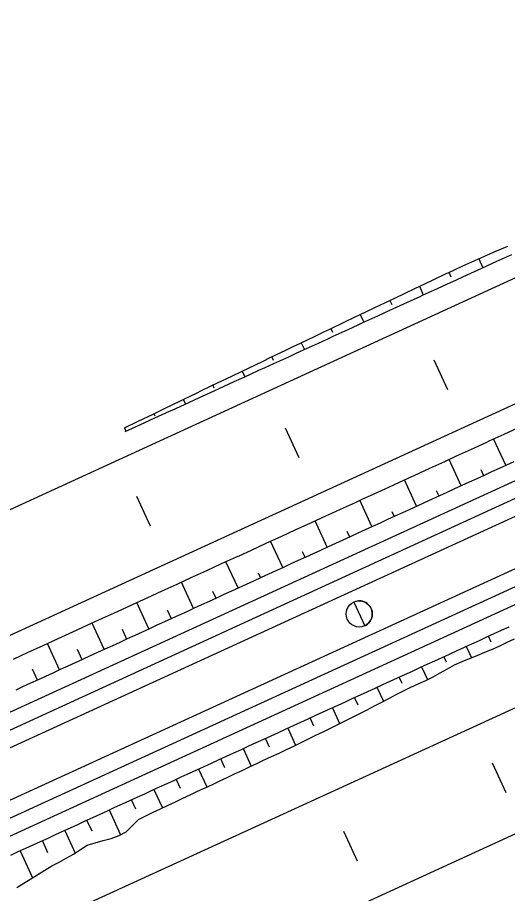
# Model space of a CAD drawing. Extents: x 6503541 to 6503743, y 5888004 to 5888145.
# Drawn here: x 6503611.717 to 6503612.436, y 5888058.691 to 5888059.977 of the extents above; entities that cross this region are included whole.
import ezdxf

# ---------------------------------------------------------------- set-up
doc = ezdxf.new("R2010")
doc.units = 0
doc.layers.add('12', color=7, linetype='Continuous')

msp = doc.modelspace()

# ---------------------------------------------------------------- linework, layer by layer
at = {"layer": '12'}
for p, q in [((6503605.1366, 5888055.919), (6503621.1114, 5888063.2433)), ((6503605.1466, 5888055.8972), (6503621.1214, 5888063.2215)), ((6503605.1756, 5888055.8339), (6503621.1505, 5888063.1582)), ((6503605.1856, 5888055.8121), (6503621.1605, 5888063.1364)), ((6503617.1884, 5888061.5832), (6503611.5845, 5888059.0139)), ((6503617.3575, 5888061.2145), (6503607.3899, 5888056.6445)), ((6503617.4275, 5888061.0618), (6503607.9932, 5888056.7363)), ((6503615.339, 5888060.9201), (6503611.5145, 5888059.1666)), ((6503605.811, 5888056.2546), (6503615.7038, 5888060.7903)), ((6503605.6303, 5888055.9895), (6503615.7728, 5888060.6398)), ((6503612.4335, 5888059.3195), (6503612.4158, 5888059.3581)), ((6503612.3681, 5888059.2895), (6503612.3504, 5888059.3281)), ((6503612.3968, 5888059.3132), (6503612.4008, 5888059.3045)), ((6503612.3026, 5888059.2595), (6503612.2849, 5888059.2981)), ((6503612.3317, 5888059.2825), (6503612.3354, 5888059.2745)), ((6503612.2372, 5888059.2295), (6503612.2195, 5888059.2681)), ((6503612.2665, 5888059.2519), (6503612.2699, 5888059.2445)), ((6503612.1718, 5888059.1994), (6503612.154, 5888059.2381)), ((6503612.2006, 5888059.2228), (6503612.2045, 5888059.2144)), ((6503612.1063, 5888059.1694), (6503612.0886, 5888059.2081)), ((6503612.1351, 5888059.1929), (6503612.139, 5888059.1844)), ((6503612.0409, 5888059.1394), (6503612.0231, 5888059.178)), ((6503612.0704, 5888059.1615), (6503612.0736, 5888059.1544)), ((6503611.9754, 5888059.1094), (6503611.9577, 5888059.148)), ((6503612.0035, 5888059.1346), (6503612.0081, 5888059.1244)), ((6503611.91, 5888059.0794), (6503611.8923, 5888059.118)), ((6503611.9368, 5888059.1073), (6503611.9427, 5888059.0944)), ((6503611.8445, 5888059.0494), (6503611.8268, 5888059.088)), ((6503611.8706, 5888059.079), (6503611.8772, 5888059.0644)), ((6503611.7791, 5888059.0194), (6503611.7614, 5888059.058)), ((6503612.4124, 5888059.0597), (6503612.4082, 5888059.0687)), ((6503611.8047, 5888059.0498), (6503611.8118, 5888059.0344)), ((6503612.3755, 5888059.0537), (6503612.3832, 5888059.037)), ((6503612.3466, 5888059.0304), (6503612.3428, 5888059.0387)), ((6503611.7388, 5888059.0208), (6503611.7463, 5888059.0044)), ((6503612.3101, 5888059.0237), (6503612.3187, 5888059.0049)), ((6503612.2817, 5888058.9991), (6503612.2773, 5888059.0087)), ((6503612.2446, 5888058.9937), (6503612.254, 5888058.9731)), ((6503612.217, 5888058.9676), (6503612.2119, 5888058.9787)), ((6503612.1792, 5888058.9636), (6503612.1899, 5888058.9403)), ((6503612.152, 5888058.9366), (6503612.1464, 5888058.9486)), ((6503612.1137, 5888058.9336), (6503612.1252, 5888058.9086)), ((6503612.0868, 5888058.9059), (6503612.081, 5888058.9186)), ((6503612.0483, 5888058.9036), (6503612.06, 5888058.878)), ((6503612.0215, 5888058.8756), (6503612.0155, 5888058.8886)), ((6503611.9828, 5888058.8736), (6503611.9949, 5888058.8473)), ((6503611.9562, 5888058.8453), (6503611.9501, 5888058.8586)), ((6503611.9174, 5888058.8436), (6503611.9298, 5888058.8166)), ((6503611.891, 5888058.8147), (6503611.8847, 5888058.8286)), ((6503611.8519, 5888058.8136), (6503611.8686, 5888058.7772)), ((6503611.8267, 5888058.7823), (6503611.8192, 5888058.7986)), ((6503611.7865, 5888058.7836), (6503611.8017, 5888058.7503)), ((6503611.762, 5888058.7507), (6503611.7538, 5888058.7686)), ((6503611.721, 5888058.7536), (6503611.7392, 5888058.714))]:
    msp.add_line(p, q, dxfattribs=at)
for points in [[(6503611.8741, 5888059.3743), (6503611.8945, 5888059.3842), (6503611.9161, 5888059.3946), (6503611.9377, 5888059.4051), (6503611.9414, 5888059.4068), (6503611.9593, 5888059.4155), (6503611.9809, 5888059.4259), (6503611.9864, 5888059.4286), (6503612.0026, 5888059.4364), (6503612.0242, 5888059.4468), (6503612.0315, 5888059.4503), (6503612.0458, 5888059.4572), (6503612.0675, 5888059.4676), (6503612.0765, 5888059.472), (6503612.0891, 5888059.478), (6503612.1107, 5888059.4884), (6503612.1216, 5888059.4936), (6503612.1324, 5888059.4988), (6503612.154, 5888059.5091), (6503612.1667, 5888059.5152), (6503612.1757, 5888059.5195), (6503612.1973, 5888059.5299), (6503612.2118, 5888059.5368), (6503612.219, 5888059.5402), (6503612.2406, 5888059.5506), (6503612.2569, 5888059.5584), (6503612.2623, 5888059.5609), (6503612.2839, 5888059.5713), (6503612.3021, 5888059.5799), (6503612.3056, 5888059.5816), (6503612.3273, 5888059.5919), (6503612.3472, 5888059.6014), (6503612.349, 5888059.6022), (6503612.3708, 5888059.6121), (6503612.3928, 5888059.6218), (6503612.3928, 5888059.6219), (6503612.4147, 5888059.6316), (6503612.4366, 5888059.6413)], [(6503611.8751, 5888059.3689), (6503611.8969, 5888059.3789), (6503611.9187, 5888059.3889), (6503611.9405, 5888059.3989), (6503611.9442, 5888059.4006), (6503611.9624, 5888059.4089), (6503611.9842, 5888059.4189), (6503611.9897, 5888059.4214), (6503612.006, 5888059.4289), (6503612.0278, 5888059.4389), (6503612.0351, 5888059.4423), (6503612.0496, 5888059.4489), (6503612.0714, 5888059.4589), (6503612.0806, 5888059.4631), (6503612.0932, 5888059.4689), (6503612.1151, 5888059.4789), (6503612.126, 5888059.484), (6503612.1369, 5888059.4889), (6503612.1587, 5888059.4989), (6503612.1715, 5888059.5048), (6503612.1805, 5888059.5089), (6503612.2023, 5888059.5189), (6503612.2169, 5888059.5256), (6503612.2241, 5888059.5289), (6503612.246, 5888059.5389), (6503612.2624, 5888059.5465), (6503612.2678, 5888059.5489), (6503612.2896, 5888059.559), (6503612.3078, 5888059.5673), (6503612.3114, 5888059.569), (6503612.3332, 5888059.579), (6503612.3533, 5888059.5882), (6503612.355, 5888059.589), (6503612.3769, 5888059.599), (6503612.3987, 5888059.609), (6503612.3987, 5888059.609), (6503612.4205, 5888059.619), (6503612.4423, 5888059.629)], [(6503612.394, 5888059.6224), (6503612.3999, 5888059.6095)], [(6503612.3502, 5888059.6028), (6503612.3532, 5888059.5962)], [(6503612.3068, 5888059.5822), (6503612.3126, 5888059.5695)], [(6503612.2635, 5888059.5615), (6503612.2662, 5888059.5555)], [(6503612.2202, 5888059.5408), (6503612.2254, 5888059.5295)], [(6503612.1769, 5888059.5201), (6503612.1793, 5888059.5148)], [(6503612.1336, 5888059.4993), (6503612.1381, 5888059.4895)], [(6503612.0903, 5888059.4786), (6503612.0924, 5888059.474)], [(6503612.3486, 5888059.4302), (6503612.3286, 5888059.4739)], [(6503612.047, 5888059.4578), (6503612.0508, 5888059.4495)], [(6503612.0038, 5888059.4369), (6503612.0055, 5888059.4332)], [(6503611.9605, 5888059.4161), (6503611.9636, 5888059.4095)], [(6503611.9173, 5888059.3952), (6503611.9186, 5888059.3923)], [(6503611.7113, 5888059.0351), (6503611.7331, 5888059.0451), (6503611.7549, 5888059.0551), (6503611.7768, 5888059.0651), (6503611.7986, 5888059.0751), (6503611.8204, 5888059.0851), (6503611.8422, 5888059.0951), (6503611.864, 5888059.1051), (6503611.8858, 5888059.1151), (6503611.9077, 5888059.1251), (6503611.9295, 5888059.1351), (6503611.9513, 5888059.1451), (6503611.9731, 5888059.1551), (6503611.9949, 5888059.1651), (6503612.0167, 5888059.1751), (6503612.0386, 5888059.1851), (6503612.0423, 5888059.1868), (6503612.0604, 5888059.1951), (6503612.0822, 5888059.2051), (6503612.0877, 5888059.2076), (6503612.104, 5888059.2151), (6503612.1258, 5888059.2251), (6503612.1332, 5888059.2285), (6503612.1476, 5888059.2351), (6503612.1695, 5888059.2451), (6503612.1786, 5888059.2493), (6503612.1913, 5888059.2551), (6503612.2131, 5888059.2651), (6503612.2241, 5888059.2702), (6503612.2349, 5888059.2751), (6503612.2567, 5888059.2851), (6503612.2695, 5888059.291), (6503612.2785, 5888059.2951), (6503612.3004, 5888059.3051), (6503612.315, 5888059.3118), (6503612.3222, 5888059.3151), (6503612.344, 5888059.3251), (6503612.3604, 5888059.3327), (6503612.3658, 5888059.3351), (6503612.3876, 5888059.3452), (6503612.4059, 5888059.3535), (6503612.4094, 5888059.3552), (6503612.4313, 5888059.3652), (6503612.4513, 5888059.3744)], [(6503611.8741, 5888059.3743), (6503611.8763, 5888059.3695)], [(6503612.1304, 5888059.3302), (6503612.1104, 5888059.3738)], [(6503611.7152, 5888058.9901), (6503611.7261, 5888058.9951), (6503611.737, 5888059.0001), (6503611.7479, 5888059.0051), (6503611.7588, 5888059.0101), (6503611.7697, 5888059.0151), (6503611.7806, 5888059.0201), (6503611.7915, 5888059.0251), (6503611.8024, 5888059.0301), (6503611.8133, 5888059.0351), (6503611.8242, 5888059.0401), (6503611.8351, 5888059.0451), (6503611.8461, 5888059.0501), (6503611.857, 5888059.0551), (6503611.8679, 5888059.0601), (6503611.8788, 5888059.0651), (6503611.8897, 5888059.0701), (6503611.9006, 5888059.0751), (6503611.9115, 5888059.0801), (6503611.9224, 5888059.0851), (6503611.9333, 5888059.0901), (6503611.9442, 5888059.0951), (6503611.9551, 5888059.1001), (6503611.966, 5888059.1051), (6503611.977, 5888059.1101), (6503611.9879, 5888059.1151), (6503611.9988, 5888059.1201), (6503612.0097, 5888059.1251), (6503612.0206, 5888059.1301), (6503612.0315, 5888059.1351), (6503612.0424, 5888059.1401), (6503612.0533, 5888059.1451), (6503612.0642, 5888059.1501), (6503612.0751, 5888059.1551), (6503612.086, 5888059.1601), (6503612.0969, 5888059.1651), (6503612.1078, 5888059.1701), (6503612.1188, 5888059.1751), (6503612.1297, 5888059.1801), (6503612.1406, 5888059.1851), (6503612.1515, 5888059.1901), (6503612.1624, 5888059.1951), (6503612.1733, 5888059.2002), (6503612.1842, 5888059.2052), (6503612.1951, 5888059.2102), (6503612.206, 5888059.2152), (6503612.2169, 5888059.2202), (6503612.2278, 5888059.2252), (6503612.2387, 5888059.2302), (6503612.2497, 5888059.2352), (6503612.2606, 5888059.2402), (6503612.2715, 5888059.2452), (6503612.2824, 5888059.2502), (6503612.2933, 5888059.2552), (6503612.3042, 5888059.2602), (6503612.3151, 5888059.2652), (6503612.326, 5888059.2702), (6503612.3369, 5888059.2752), (6503612.3478, 5888059.2802), (6503612.3587, 5888059.2852), (6503612.3696, 5888059.2902), (6503612.3806, 5888059.2952), (6503612.3915, 5888059.3002), (6503612.4024, 5888059.3052), (6503612.4133, 5888059.3102), (6503612.4242, 5888059.3152), (6503612.4351, 5888059.3202), (6503612.446, 5888059.3252)], [(6503611.9123, 5888059.2302), (6503611.8923, 5888059.2738)], [(6503612.2106, 5888059.1188), (6503612.2266, 5888059.0839)], [(6503611.7076, 5888058.7474), (6503611.7185, 5888058.7524), (6503611.7294, 5888058.7574), (6503611.7403, 5888058.7624), (6503611.7512, 5888058.7674), (6503611.7621, 5888058.7724), (6503611.7731, 5888058.7774), (6503611.784, 5888058.7824), (6503611.7949, 5888058.7874), (6503611.8058, 5888058.7924), (6503611.8167, 5888058.7974), (6503611.8276, 5888058.8025), (6503611.8385, 5888058.8075), (6503611.8494, 5888058.8125), (6503611.8603, 5888058.8175), (6503611.8712, 5888058.8225), (6503611.8821, 5888058.8275), (6503611.893, 5888058.8325), (6503611.904, 5888058.8375), (6503611.9149, 5888058.8425), (6503611.9258, 5888058.8475), (6503611.9367, 5888058.8525), (6503611.9476, 5888058.8575), (6503611.9585, 5888058.8625), (6503611.9694, 5888058.8675), (6503611.9803, 5888058.8725), (6503611.9912, 5888058.8775), (6503612.0021, 5888058.8825), (6503612.013, 5888058.8875), (6503612.0239, 5888058.8925), (6503612.0348, 5888058.8975), (6503612.0458, 5888058.9025), (6503612.0567, 5888058.9075), (6503612.0676, 5888058.9125), (6503612.0785, 5888058.9175), (6503612.0894, 5888058.9225), (6503612.1003, 5888058.9275), (6503612.1112, 5888058.9325), (6503612.1221, 5888058.9375), (6503612.133, 5888058.9425), (6503612.1439, 5888058.9475), (6503612.1548, 5888058.9525), (6503612.1657, 5888058.9575), (6503612.1767, 5888058.9625), (6503612.1876, 5888058.9675), (6503612.1985, 5888058.9725), (6503612.2094, 5888058.9775), (6503612.2203, 5888058.9825), (6503612.2312, 5888058.9875), (6503612.2421, 5888058.9925), (6503612.253, 5888058.9975), (6503612.2639, 5888059.0025), (6503612.2748, 5888059.0075), (6503612.2857, 5888059.0125), (6503612.2966, 5888059.0175), (6503612.3076, 5888059.0225), (6503612.3185, 5888059.0275), (6503612.3294, 5888059.0325), (6503612.3403, 5888059.0375), (6503612.3512, 5888059.0425), (6503612.3621, 5888059.0475), (6503612.373, 5888059.0525), (6503612.3839, 5888059.0575), (6503612.3948, 5888059.0625), (6503612.4057, 5888059.0675), (6503612.4166, 5888059.0725), (6503612.4275, 5888059.0775), (6503612.4384, 5888059.0825)], [(6503611.7162, 5888058.6999), (6503611.7266, 5888058.7061), (6503611.7368, 5888058.7125), (6503611.7471, 5888058.7189), (6503611.7573, 5888058.7254), (6503611.7677, 5888058.7315), (6503611.7783, 5888058.7372), (6503611.7889, 5888058.7428), (6503611.7994, 5888058.7488), (6503611.8096, 5888058.7554), (6503611.8197, 5888058.762), (6503611.8314, 5888058.7653), (6503611.8431, 5888058.7686), (6503611.8548, 5888058.7719), (6503611.8662, 5888058.7759), (6503611.8768, 5888058.7816), (6503611.8858, 5888058.7906), (6503611.8949, 5888058.7996), (6503611.9056, 5888058.8052), (6503611.9164, 5888058.8103), (6503611.9273, 5888058.8154), (6503611.9381, 5888058.8205), (6503611.949, 5888058.8256), (6503611.9598, 5888058.8307), (6503611.9707, 5888058.8359), (6503611.9815, 5888058.841), (6503611.9924, 5888058.8461), (6503612.0033, 5888058.8512), (6503612.0141, 5888058.8563), (6503612.025, 5888058.8614), (6503612.0358, 5888058.8666), (6503612.0467, 5888058.8717), (6503612.0575, 5888058.8768), (6503612.0684, 5888058.8819), (6503612.0792, 5888058.887), (6503612.0901, 5888058.8921), (6503612.101, 5888058.8971), (6503612.1119, 5888058.9022), (6503612.1227, 5888058.9074), (6503612.1335, 5888058.9127), (6503612.1443, 5888058.918), (6503612.155, 5888058.9232), (6503612.1658, 5888058.9285), (6503612.1766, 5888058.9338), (6503612.1874, 5888058.9391), (6503612.1982, 5888058.9443), (6503612.2089, 5888058.9498), (6503612.2196, 5888058.9553), (6503612.2302, 5888058.9608), (6503612.2409, 5888058.9663), (6503612.2516, 5888058.9718), (6503612.2622, 5888058.9774), (6503612.2729, 5888058.9829), (6503612.2836, 5888058.9884), (6503612.2943, 5888058.9938), (6503612.3052, 5888058.9988), (6503612.3161, 5888059.0038), (6503612.327, 5888059.0088), (6503612.3375, 5888059.0147), (6503612.348, 5888059.0207), (6503612.3584, 5888059.0267), (6503612.3695, 5888059.0313), (6503612.3806, 5888059.0359), (6503612.3917, 5888059.0405), (6503612.4028, 5888059.045), (6503612.4139, 5888059.0496), (6503612.4249, 5888059.0545), (6503612.4357, 5888059.0597), (6503612.4465, 5888059.0649)], [(6503612.4343, 5888058.8385), (6503612.4143, 5888058.8821)], [(6503612.2161, 5888058.7385), (6503612.1961, 5888058.7821)]]:
    msp.add_lwpolyline(points, dxfattribs=at)
msp.add_circle((6503612.2186, 5888059.1013), 0.0192, dxfattribs=at)
for start, end in [(350.1838, 114.6311), (294.6311, 350.1838)]:
    msp.add_arc((6503612.2186, 5888059.1013), 0.0192, start, end, dxfattribs=at)

doc.saveas('drawing.dxf')
